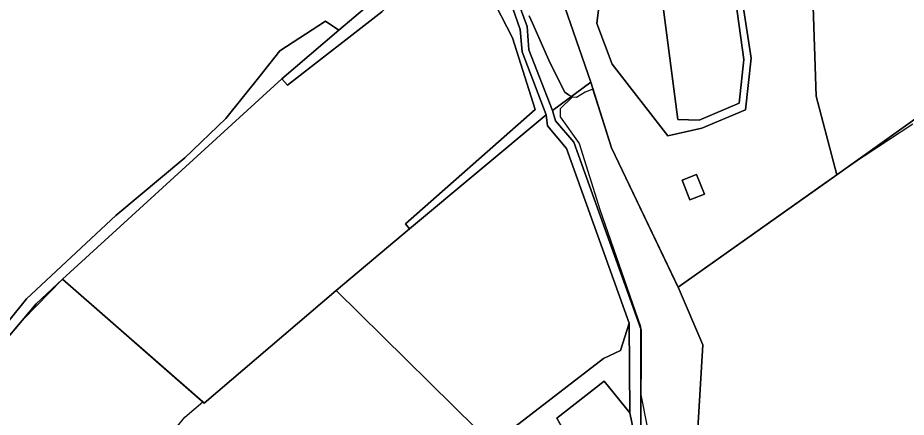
# Model space of a CAD drawing. Extents: x -477304 to -465429, y -1159113 to -1149210.
# Drawn here: x -469388.4 to -469035.5, y -1157914.6 to -1157756 of the extents above; entities that cross this region are included whole.
import ezdxf

# ---------------------------------------------------------------- set-up
doc = ezdxf.new("R2010")
doc.units = 0
for name, color, linetype in [('BPEJ_s', 7, 'Continuous'), ('orna_s', 7, 'Continuous'), ('ostatni_s', 7, 'Continuous'), ('PUPFL_s', 7, 'Continuous'), ('trav_porost_s', 7, 'Continuous')]:
    doc.layers.add(name, color=color, linetype=linetype)

msp = doc.modelspace()

# ---------------------------------------------------------------- linework, layer by layer
at = {"layer": 'BPEJ_s'}
for points in [[(-469185.26, -1157755.19), (-469184.01, -1157758.09), (-469177.49, -1157772.81), (-469175.59, -1157776.61), (-469171.11, -1157785.58), (-469169.63, -1157786.52), (-469168.52, -1157787.24), (-469168.15, -1157787.48), (-469173.01, -1157792.13), (-469173.01, -1157795.3), (-469165.4, -1157805.88), (-469157.16, -1157832.1), (-469141.08, -1157878.62), (-469141.08, -1157879.1), (-469141.08, -1157904.63), (-469140.87, -1157905.7), (-469133.89, -1157941.22)], [(-469184.01, -1157758.09), (-469185.26, -1157755.19)], [(-469032.81, -1157798.26), (-469052.26, -1157810.95), (-469053.29, -1157811.66), (-469067.91, -1157821.76), (-469126.11, -1157862.95), (-469126.46, -1157862.23), (-469126.55, -1157862.29), (-469127.09, -1157860.9), (-469152.55, -1157807.57), (-469159.98, -1157784.29), (-469163.08, -1157785.58), (-469166.46, -1157787.69), (-469168.15, -1157787.48), (-469168.52, -1157787.24), (-469169.63, -1157786.52), (-469171.11, -1157785.58), (-469175.59, -1157776.61), (-469177.49, -1157772.81), (-469184.01, -1157758.09)], [(-469032.81, -1157798.26), (-469052.26, -1157810.95), (-469053.29, -1157811.66), (-469067.91, -1157821.76), (-469126.11, -1157862.95), (-469126.46, -1157862.23), (-469126.55, -1157862.29), (-469127.09, -1157860.9), (-469152.55, -1157807.57), (-469159.98, -1157784.29), (-469163.08, -1157785.58), (-469166.46, -1157787.69), (-469168.15, -1157787.48), (-469173.01, -1157792.13), (-469173.01, -1157795.3), (-469165.4, -1157805.88), (-469157.16, -1157832.1), (-469141.08, -1157878.62), (-469141.08, -1157879.1), (-469141.08, -1157904.63), (-469140.87, -1157905.7), (-469133.89, -1157941.22)], [(-469176.19, -1157986.05), (-469184.65, -1157986.05), (-469245.97, -1157992.39), (-469252.74, -1157992.6), (-469335, -1157932.84), (-469335.21, -1157931.07), (-469334.15, -1157929.38), (-469322.1, -1157914.57), (-469314.85, -1157908.53), (-469370.66, -1157859.85), (-469386.32, -1157875.78), (-469387.66, -1157877.14), (-469404.65, -1157897.46)], [(-469334.15, -1157929.38), (-469322.1, -1157914.57), (-469314.85, -1157908.53), (-469370.66, -1157859.85), (-469386.32, -1157875.78), (-469387.66, -1157877.14), (-469404.65, -1157897.46)]]:
    msp.add_lwpolyline(points, dxfattribs=at)
at = {"layer": 'orna_s'}
for points in [[(-469191.91, -1157763.92), (-469209.62, -1157729.43), (-469198.76, -1157740.45), (-469207.81, -1157718.45), (-469209.64, -1157714.01), (-469210.67, -1157711.5), (-469207.94, -1157709.96), (-469201.29, -1157724.84), (-469188.8, -1157760.57), (-469188.11, -1157769.48), (-469178.57, -1157794.5), (-469232.76, -1157839.83), (-469234.42, -1157837.77), (-469182.84, -1157792.38)], [(-469220.69, -1157718.19), (-469216.19, -1157722.76), (-469229.31, -1157739.2), (-469243.8, -1157753.57), (-469281.33, -1157782.76), (-469283.56, -1157780.21), (-469260.83, -1157760.9), (-469248.92, -1157750.79)], [(-469283.56, -1157780.21), (-469281.33, -1157782.76), (-469243.8, -1157753.57), (-469229.31, -1157739.2), (-469216.19, -1157722.76), (-469209.62, -1157729.43), (-469191.91, -1157763.92), (-469182.84, -1157792.38), (-469234.42, -1157837.77), (-469232.76, -1157839.83), (-469261.94, -1157864.24), (-469314.31, -1157909), (-469370.66, -1157859.85)]]:
    msp.add_lwpolyline(points, close=True, dxfattribs=at)
at = {"layer": 'ostatni_s'}
for points in [[(-469363.33, -1157455.83), (-469335.87, -1157525.95), (-469306.73, -1157580.51), (-469300.34, -1157589.34), (-469281.38, -1157611.91), (-469257.6, -1157631.12), (-469237.43, -1157655.14), (-469224.1, -1157671.92), (-469217.35, -1157684.45), (-469204.9, -1157708.38), (-469199.46, -1157723.7), (-469196.31, -1157732.27), (-469194.28, -1157737.8), (-469191.39, -1157745.66), (-469188.77, -1157752.33), (-469186.13, -1157759.47), (-469185.44, -1157768.7), (-469176.03, -1157792.77), (-469174.76, -1157796.85), (-469167.5, -1157805.39), (-469140.8, -1157879.89), (-469140.91, -1157919.21)], [(-469067.53, -1158240.16), (-469071.66, -1158201.97), (-469102.86, -1158139.33), (-469125.79, -1158053.09), (-469131.33, -1157988.23), (-469131.83, -1157979.96), (-469132.7, -1157973.56), (-469145.24, -1157912.93), (-469145.52, -1157877.32), (-469170.51, -1157807.83), (-469177.94, -1157798.85), (-469178.57, -1157794.5), (-469188.11, -1157769.48), (-469188.8, -1157760.57), (-469201.29, -1157724.84), (-469207.94, -1157709.96), (-469224.93, -1157676.87), (-469239.9, -1157657.29), (-469260.05, -1157633.28), (-469282.81, -1157615.36), (-469307.11, -1157586.09), (-469327.53, -1157547.21), (-469337.95, -1157528.35), (-469365.27, -1157459.25)]]:
    msp.add_lwpolyline(points, dxfattribs=at)
for points in [[(-469180.33, -1157692.67), (-469178.67, -1157696.56), (-469172.7, -1157725.38), (-469173.52, -1157744.74), (-469160.84, -1157781.6), (-469176.03, -1157792.77), (-469185.44, -1157768.7), (-469186.13, -1157759.47), (-469188.77, -1157752.33), (-469181.87, -1157746.46), (-469186.07, -1157718.18), (-469194.07, -1157705.06), (-469195.14, -1157703.25), (-469185.16, -1157696.06)], [(-469124.55, -1157820.52), (-469118.83, -1157818.22), (-469115.68, -1157826.05), (-469121.4, -1157828.35)]]:
    msp.add_lwpolyline(points, close=True, dxfattribs=at)
at = {"layer": 'PUPFL_s'}
for points in [[(-468978.04, -1157757.68), (-469063.11, -1157818.37), (-469071.3, -1157787.11), (-469075.15, -1157672.55), (-469068.15, -1157664.72), (-469014.85, -1157604.77), (-468982.21, -1157564.56), (-468963.28, -1157632.47), (-468949.58, -1157657.77), (-468917.33, -1157709.96)], [(-469384.91, -1157867.61), (-469349.46, -1157834.52), (-469322.05, -1157811.61), (-469305.81, -1157796.03), (-469292.77, -1157779.78), (-469284.29, -1157769.05), (-469266.18, -1157757.32), (-469260.83, -1157760.9), (-469283.56, -1157780.21), (-469370.66, -1157859.85), (-469381.14, -1157869.64), (-469408.99, -1157902.66), (-469412.04, -1157901.3)], [(-469069.41, -1158198.62), (-469099.35, -1158137.82), (-469122.91, -1158050.16), (-469129.3, -1157975.87), (-469140.91, -1157919.21), (-469140.8, -1157879.89), (-469167.5, -1157805.39), (-469174.76, -1157796.85), (-469176.03, -1157792.77), (-469160.84, -1157781.6), (-469152.55, -1157807.57), (-469126.11, -1157862.95), (-469116.31, -1157885.95), (-469119.39, -1157936.83), (-469099.19, -1157989.53), (-469087.08, -1158089.97)]]:
    msp.add_lwpolyline(points, close=True, dxfattribs=at)
for points in [[(-469063.9, -1158239.48), (-469069.41, -1158198.62), (-469087.08, -1158089.97), (-469099.19, -1157989.53), (-469119.39, -1157936.83), (-469116.31, -1157885.95), (-469126.11, -1157862.95), (-469063.11, -1157818.37), (-468978.04, -1157757.68), (-468917.33, -1157709.96), (-468814.84, -1157689.57), (-468751.08, -1157676.9)], [(-469408.99, -1157902.66), (-469381.14, -1157869.64), (-469370.66, -1157859.85), (-469314.31, -1157909), (-469261.94, -1157864.24), (-469196.87, -1157928.37), (-469180.08, -1157944.79), (-469195.48, -1157956.24), (-469174.06, -1157983.16), (-469156.02, -1157968.28), (-469149.78, -1157974.49), (-469151.71, -1157976.53), (-469139.45, -1158001.23), (-469134.56, -1158028.1), (-469132.95, -1158043.92), (-469130.75, -1158030.65), (-469131.9, -1157996.43), (-469131.33, -1157988.23), (-469125.79, -1158053.09), (-469102.86, -1158139.33), (-469071.66, -1158201.97), (-469067.53, -1158240.16), (-469417.94, -1158325.9)]]:
    msp.add_lwpolyline(points, dxfattribs=at)
at = {"layer": 'trav_porost_s'}
for points in [[(-469392.37, -1157706.5), (-469360.44, -1157679.77), (-469357.07, -1157679.06), (-469328.85, -1157673.15), (-469306.36, -1157672.32), (-469288.91, -1157681.85), (-469287.87, -1157680.39), (-469281.48, -1157671.47), (-469278.76, -1157672.89), (-469275.13, -1157674.79), (-469302.96, -1157709.81), (-469273.35, -1157732.58), (-469248.92, -1157750.79), (-469260.83, -1157760.9), (-469266.18, -1157757.32), (-469284.29, -1157769.05), (-469292.77, -1157779.78), (-469305.81, -1157796.03), (-469322.05, -1157811.61), (-469349.46, -1157834.52), (-469384.91, -1157867.61), (-469412.04, -1157901.3)], [(-469075.15, -1157672.55), (-469071.3, -1157787.11), (-469063.11, -1157818.37), (-469126.11, -1157862.95), (-469152.55, -1157807.57), (-469160.84, -1157781.6), (-469173.52, -1157744.74)], [(-469132.19, -1157750.72), (-469126.27, -1157796.4), (-469117.76, -1157796.58), (-469101.84, -1157789.95), (-469100.01, -1157772.56), (-469107.74, -1157717.06)], [(-469154.92, -1157730.11), (-469158.35, -1157758.25), (-469152.27, -1157774.41), (-469130.21, -1157802.83), (-469116.63, -1157799.77), (-469099.38, -1157792.53), (-469097.09, -1157772.03), (-469101.12, -1157746.03)], [(-469101.12, -1157746.03), (-469097.09, -1157772.03), (-469099.38, -1157792.53), (-469116.63, -1157799.77), (-469130.21, -1157802.83), (-469152.27, -1157774.41), (-469158.35, -1157758.25), (-469154.92, -1157730.11)]]:
    msp.add_lwpolyline(points, dxfattribs=at)
for points in [[(-469100.01, -1157772.56), (-469101.84, -1157789.95), (-469117.76, -1157796.58), (-469126.27, -1157796.4), (-469132.19, -1157750.72), (-469126.27, -1157723.97), (-469107.74, -1157717.06)], [(-469178.57, -1157794.5), (-469177.94, -1157798.85), (-469170.51, -1157807.83), (-469145.52, -1157877.32), (-469148.99, -1157888.17), (-469155.7, -1157891.36), (-469190.93, -1157918.51), (-469196.87, -1157928.37), (-469261.94, -1157864.24), (-469232.76, -1157839.83)], [(-469121.4, -1157828.35), (-469115.68, -1157826.05), (-469118.83, -1157818.22), (-469124.55, -1157820.52)], [(-469174.25, -1157914.98), (-469164.76, -1157931.99), (-469158.43, -1157956.37), (-469138.84, -1157975.47), (-469132.7, -1157973.56), (-469131.83, -1157979.96), (-469139.17, -1157980.72), (-469161.34, -1157956.62), (-469168.28, -1157936.54), (-469171.5, -1157933.11), (-469181.38, -1157920.3), (-469185.36, -1157923.37), (-469179.96, -1157930.37), (-469187.01, -1157936.58), (-469179.19, -1157944.13), (-469180.08, -1157944.79), (-469196.87, -1157928.37), (-469190.93, -1157918.51), (-469155.7, -1157891.36), (-469148.99, -1157888.17), (-469145.52, -1157877.32), (-469145.24, -1157912.93), (-469155.45, -1157900.31)], [(-469132.7, -1157973.56), (-469138.84, -1157975.47), (-469158.43, -1157956.37), (-469164.76, -1157931.99), (-469174.25, -1157914.98), (-469155.45, -1157900.31), (-469145.24, -1157912.93)]]:
    msp.add_lwpolyline(points, close=True, dxfattribs=at)

doc.saveas('drawing.dxf')
